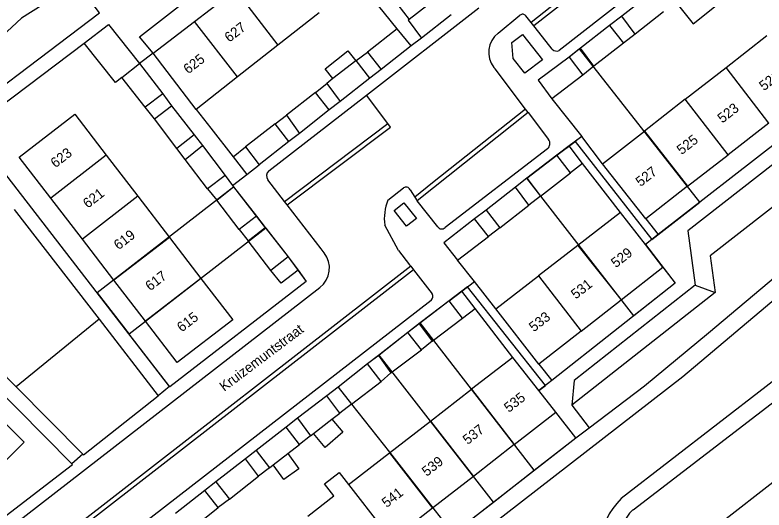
# Model space of a CAD drawing. Extents: x 194485 to 197793, y 468269 to 470822.
# Drawn here: x 196318.7 to 196408.9, y 470180.1 to 470239.7 of the extents above; entities that cross this region are included whole.
import ezdxf

# ---------------------------------------------------------------- set-up
doc = ezdxf.new("R2010")
doc.units = 0
for name, color, linetype in [('BGT grensvlak begroeid terreindeel', 7, 'Continuous'), ('BGT grensvlak begroeid terreindeel LR', 7, 'Continuous'), ('BGT grensvlak gebouwinstallatie plus 1', 7, 'Continuous'), ('BGT grensvlak pand op maaiveld', 7, 'Continuous'), ('BGT grensvlak pand op maaiveld LR', 7, 'Continuous'), ('BGT grensvlak wegdeel', 7, 'Continuous'), ('BGT tekst huisnummerreeks', 7, 'Continuous'), ('BGT tekst openbare ruimte label weg', 7, 'Continuous'), ('GEM grensvlak WOZ_BRK percelen', 7, 'Continuous')]:
    doc.layers.add(name, color=color, linetype=linetype)

msp = doc.modelspace()

# ---------------------------------------------------------------- linework, layer by layer
at = {"layer": 'BGT grensvlak begroeid terreindeel'}
for p, q in [((196400.66, 470207.178), (196403.057, 470206.289)), ((196328.783, 470203.067), (196318.788, 470194.908)), ((196393.473, 470170.605), (196415.449, 470187.643))]:
    msp.add_line(p, q, dxfattribs=at)
for points in [[(196326.135, 470243.629), (196319.443, 470239.342), (196306.045, 470226.94), (196308.023, 470224.263)], [(196429.375, 470231.693), (196402.461, 470210.708), (196403.057, 470206.289)]]:
    msp.add_lwpolyline(points, dxfattribs=at)
at = {"layer": 'BGT grensvlak begroeid terreindeel LR'}
msp.add_line((196403.057, 470206.289), (196385.779, 470192.689), dxfattribs=at)
at = {"layer": 'BGT grensvlak gebouwinstallatie plus 1'}
for p, q in [((196363.022, 470243.283), (196366.17, 470239.184)), ((196364.724, 470238.056), (196361.487, 470242.074)), ((196391.786, 470239.602), (196390.316, 470238.456)), ((196367.637, 470236.948), (196366.427, 470236.003)), ((196393.397, 470237.427), (196392.019, 470236.332)), ((196356.053, 470233.243), (196358.792, 470235.407)), ((196358.792, 470235.407), (196359.74, 470234.208)), ((196359.782, 470234.241), (196361.134, 470235.272)), ((196386.801, 470235.719), (196385.439, 470234.658)), ((196356.987, 470232.061), (196356.053, 470233.243)), ((196388.443, 470233.549), (196387.116, 470232.48)), ((196362.791, 470233.162), (196361.443, 470232.109)), ((196354.891, 470230.376), (196356.23, 470231.471)), ((196336.459, 470230.25), (196337.533, 470228.801)), ((196357.84, 470229.293), (196356.545, 470228.282)), ((196335.469, 470227.22), (196334.332, 470228.618)), ((196350, 470226.6), (196351.365, 470227.644)), ((196340.254, 470225.304), (196341.238, 470224.007)), ((196352.938, 470225.463), (196351.66, 470224.465)), ((196339.161, 470222.312), (196338.152, 470223.647)), ((196344.938, 470222.64), (196346.448, 470223.829)), ((196385.447, 470223.948), (196383.954, 470222.842)), ((196387.077, 470221.841), (196385.447, 470223.948)), ((196344.938, 470222.64), (196346.59, 470220.518)), ((196387.077, 470221.841), (196385.605, 470220.702)), ((196343.997, 470220.371), (196344.873, 470219.201)), ((196380.332, 470220.05), (196378.97, 470218.968)), ((196341.869, 470218.777), (196342.981, 470217.417)), ((196344.873, 470219.201), (196345.007, 470219.023)), ((196381.996, 470217.91), (196380.608, 470216.828)), ((196375.45, 470216.226), (196374.063, 470215.17)), ((196347.766, 470215.489), (196348.826, 470214.128)), ((196345.677, 470213.87), (196346.75, 470212.522)), ((196377.088, 470214.073), (196375.714, 470213.017)), ((196351.573, 470210.568), (196352.777, 470208.956)), ((196350.749, 470207.414), (196349.509, 470208.936)), ((196352.777, 470208.956), (196350.749, 470207.414)), ((196370.987, 470205.271), (196372.514, 470206.445)), ((196374.122, 470204.355), (196372.514, 470206.445)), ((196372.613, 470203.194), (196374.122, 470204.355)), ((196367.365, 470202.504), (196366.016, 470201.46)), ((196368.939, 470200.402), (196367.642, 470199.383)), ((196362.483, 470198.693), (196361.147, 470197.687)), ((196363.968, 470196.591), (196362.798, 470195.572)), ((196357.601, 470194.869), (196356.24, 470193.825)), ((196359.214, 470192.817), (196357.814, 470191.736)), ((196352.695, 470191.121), (196351.333, 470190.039)), ((196356.865, 470191.003), (196358.187, 470189.44)), ((196354.295, 470189.019), (196352.933, 470187.963)), ((196356.034, 470187.618), (196354.629, 470189.277)), ((196358.187, 470189.44), (196356.034, 470187.618)), ((196347.736, 470187.234), (196346.426, 470186.241)), ((196351.552, 470186.886), (196352.873, 470185.049)), ((196351.045, 470183.734), (196349.775, 470185.501)), ((196349.336, 470185.158), (196348.026, 470184.139)), ((196352.873, 470185.049), (196351.045, 470183.734)), ((196342.867, 470183.474), (196341.531, 470182.43)), ((196344.493, 470181.371), (196343.157, 470180.353))]:
    msp.add_line(p, q, dxfattribs=at)
for points in [[(196398.317, 470241.289), (196400.383, 470238.685), (196403.776, 470241.379), (196401.777, 470243.897)], [(196326.998, 470236.354), (196329.945, 470238.579), (196333.662, 470233.899)], [(196331.521, 470232.191), (196330.752, 470231.578), (196326.998, 470236.354)], [(196346.59, 470220.518), (196346.597, 470220.509), (196348.076, 470221.665)]]:
    msp.add_lwpolyline(points, dxfattribs=at)
at = {"layer": 'BGT grensvlak pand op maaiveld'}
for p, q in [((196340.282, 470238.949), (196345.234, 470242.762)), ((196395.177, 470242.243), (196391.786, 470239.602)), ((196369.526, 470241.831), (196366.17, 470239.184)), ((196355.305, 470239.998), (196350.351, 470236.103)), ((196371.229, 470239.755), (196367.637, 470236.948)), ((196393.397, 470237.427), (196391.786, 470239.602)), ((196396.809, 470240.108), (196393.397, 470237.427)), ((196335.331, 470235.136), (196340.282, 470238.949)), ((196364.724, 470238.056), (196361.134, 470235.272)), ((196366.427, 470236.003), (196364.724, 470238.056)), ((196390.316, 470238.456), (196386.801, 470235.719)), ((196390.316, 470238.456), (196392.019, 470236.332)), ((196404.361, 470233.421), (196409.281, 470237.259)), ((196350.351, 470236.103), (196345.465, 470232.261)), ((196366.427, 470236.003), (196362.791, 470233.162)), ((196392.019, 470236.332), (196388.443, 470233.549)), ((196340.492, 470228.351), (196335.331, 470235.136)), ((196361.134, 470235.272), (196362.791, 470233.162)), ((196388.443, 470233.549), (196386.801, 470235.719)), ((196359.74, 470234.208), (196356.987, 470232.061)), ((196359.782, 470234.241), (196359.74, 470234.208)), ((196361.443, 470232.109), (196359.782, 470234.241)), ((196385.439, 470234.658), (196387.116, 470232.48)), ((196331.521, 470232.191), (196333.662, 470233.899)), ((196333.662, 470233.899), (196336.459, 470230.25)), ((196399.44, 470229.583), (196404.361, 470233.421)), ((196387.116, 470232.48), (196383.378, 470229.624)), ((196334.332, 470228.618), (196331.521, 470232.191)), ((196345.465, 470232.261), (196340.492, 470228.351)), ((196356.987, 470232.061), (196356.23, 470231.471)), ((196356.23, 470231.471), (196357.84, 470229.293)), ((196361.443, 470232.109), (196357.84, 470229.293)), ((196336.459, 470230.25), (196334.332, 470228.618)), ((196354.891, 470230.376), (196351.365, 470227.644)), ((196356.545, 470228.282), (196354.891, 470230.376)), ((196335.469, 470227.22), (196337.533, 470228.801)), ((196337.533, 470228.801), (196340.254, 470225.304)), ((196399.44, 470229.583), (196394.525, 470225.75)), ((196356.545, 470228.282), (196352.938, 470225.463)), ((196338.152, 470223.647), (196335.469, 470227.22)), ((196351.365, 470227.644), (196352.938, 470225.463)), ((196350, 470226.6), (196346.448, 470223.829)), ((196351.66, 470224.465), (196350, 470226.6)), ((196409.539, 470226.701), (196404.61, 470222.874)), ((196340.254, 470225.304), (196338.152, 470223.647)), ((196389.474, 470221.81), (196394.525, 470225.75)), ((196351.66, 470224.465), (196348.076, 470221.665)), ((196339.161, 470222.312), (196341.238, 470224.007)), ((196341.238, 470224.007), (196343.997, 470220.371)), ((196346.448, 470223.829), (196348.076, 470221.665)), ((196329.663, 470222.824), (196333.467, 470217.877)), ((196383.954, 470222.842), (196380.332, 470220.05)), ((196385.605, 470220.702), (196383.954, 470222.842)), ((196399.724, 470219.082), (196404.61, 470222.874)), ((196341.869, 470218.777), (196339.161, 470222.312)), ((196394.697, 470215.179), (196389.474, 470221.81)), ((196381.996, 470217.91), (196385.605, 470220.702)), ((196343.997, 470220.371), (196341.869, 470218.777)), ((196380.332, 470220.05), (196381.996, 470217.91)), ((196342.981, 470217.417), (196345.007, 470219.023)), ((196345.007, 470219.023), (196347.766, 470215.489)), ((196378.97, 470218.968), (196375.45, 470216.226)), ((196380.608, 470216.828), (196378.97, 470218.968)), ((196399.724, 470219.082), (196394.697, 470215.179)), ((196333.467, 470217.877), (196337.271, 470212.931)), ((196326.778, 470212.698), (196322.972, 470217.643)), ((196345.677, 470213.87), (196342.981, 470217.417)), ((196375.45, 470216.226), (196377.088, 470214.073)), ((196377.088, 470214.073), (196380.608, 470216.828)), ((196347.766, 470215.489), (196345.677, 470213.87)), ((196375.714, 470213.017), (196374.063, 470215.17)), ((196391.644, 470215.937), (196386.482, 470211.945)), ((196394.644, 470212.059), (196391.644, 470215.937)), ((196346.75, 470212.522), (196348.826, 470214.128)), ((196348.826, 470214.128), (196351.573, 470210.568)), ((196330.584, 470207.754), (196326.778, 470212.698)), ((196337.271, 470212.931), (196341.075, 470207.984)), ((196349.509, 470208.936), (196346.75, 470212.522)), ((196372.014, 470210.162), (196375.714, 470213.017)), ((196386.482, 470211.945), (196381.775, 470208.305)), ((196396.76, 470209.322), (196394.644, 470212.059)), ((196351.573, 470210.568), (196349.509, 470208.936)), ((196391.741, 470205.399), (196396.76, 470209.322)), ((196376.615, 470204.315), (196381.775, 470208.305)), ((196334.39, 470202.809), (196330.584, 470207.754)), ((196370.987, 470205.271), (196367.365, 470202.504)), ((196372.613, 470203.194), (196370.987, 470205.271)), ((196386.917, 470201.63), (196391.741, 470205.399)), ((196381.807, 470197.636), (196376.615, 470204.315)), ((196368.939, 470200.402), (196372.613, 470203.194)), ((196367.365, 470202.504), (196368.939, 470200.402)), ((196386.917, 470201.63), (196381.807, 470197.636)), ((196366.016, 470201.46), (196362.483, 470198.693)), ((196367.642, 470199.383), (196366.016, 470201.46)), ((196363.968, 470196.591), (196367.642, 470199.383)), ((196362.483, 470198.693), (196363.968, 470196.591)), ((196378.652, 470198.467), (196373.689, 470194.62)), ((196381.809, 470194.463), (196378.652, 470198.467)), ((196361.147, 470197.687), (196357.601, 470194.869)), ((196362.798, 470195.572), (196361.147, 470197.687)), ((196359.214, 470192.817), (196362.798, 470195.572)), ((196357.601, 470194.869), (196359.214, 470192.817)), ((196368.73, 470190.775), (196373.689, 470194.62)), ((196383.857, 470191.865), (196381.809, 470194.463)), ((196356.24, 470193.825), (196352.695, 470191.121)), ((196357.814, 470191.736), (196356.24, 470193.825)), ((196356.865, 470191.003), (196357.814, 470191.736)), ((196378.84, 470187.961), (196383.857, 470191.865)), ((196352.695, 470191.121), (196354.295, 470189.019)), ((196354.629, 470189.277), (196356.865, 470191.003)), ((196363.799, 470186.952), (196368.73, 470190.775)), ((196351.333, 470190.039), (196347.736, 470187.234)), ((196352.933, 470187.963), (196351.333, 470190.039)), ((196354.295, 470189.019), (196354.629, 470189.277)), ((196347.736, 470187.234), (196349.336, 470185.158)), ((196351.552, 470186.886), (196352.933, 470187.963)), ((196378.84, 470187.961), (196373.907, 470184.123)), ((196349.775, 470185.501), (196351.552, 470186.886)), ((196359.169, 470183.363), (196363.799, 470186.952)), ((196346.426, 470186.241), (196342.867, 470183.474)), ((196348.026, 470184.139), (196346.426, 470186.241)), ((196349.336, 470185.158), (196349.775, 470185.501)), ((196355.975, 470183.219), (196357.737, 470184.586)), ((196357.737, 470184.586), (196358.867, 470183.129)), ((196344.493, 470181.371), (196348.026, 470184.139)), ((196373.907, 470184.123), (196368.983, 470180.291)), ((196342.867, 470183.474), (196344.493, 470181.371)), ((196357.104, 470181.762), (196355.975, 470183.219)), ((196358.867, 470183.129), (196359.169, 470183.363)), ((196341.531, 470182.43), (196337.998, 470179.637)), ((196343.157, 470180.353), (196341.531, 470182.43)), ((196353.935, 470179.306), (196357.104, 470181.762)), ((196339.598, 470177.547), (196343.157, 470180.353)), ((196368.983, 470180.291), (196364.058, 470176.458))]:
    msp.add_line(p, q, dxfattribs=at)
for points in [[(196366.17, 470239.184), (196366.063, 470239.1), (196367.637, 470236.948)], [(196385.439, 470234.658), (196381.726, 470231.859), (196383.378, 470229.624)], [(196322.972, 470217.643), (196319.166, 470222.588), (196325.859, 470227.77), (196329.663, 470222.824)], [(196374.063, 470215.17), (196370.351, 470212.277), (196372.014, 470210.162)], [(196341.075, 470207.984), (196344.924, 470202.979), (196338.219, 470197.835), (196334.39, 470202.809)], [(196315.274, 470192.692), (196319.752, 470188.243), (196313.766, 470182.266), (196309.322, 470186.686)]]:
    msp.add_lwpolyline(points, dxfattribs=at)
at = {"layer": 'BGT grensvlak pand op maaiveld LR'}
for p, q in [((196345.234, 470242.762), (196350.351, 470236.103)), ((196345.465, 470232.261), (196340.282, 470238.949)), ((196409.539, 470226.701), (196404.361, 470233.421)), ((196404.61, 470222.874), (196399.44, 470229.583)), ((196394.525, 470225.75), (196399.724, 470219.082)), ((196329.663, 470222.824), (196322.972, 470217.643)), ((196333.467, 470217.877), (196326.778, 470212.698)), ((196337.271, 470212.931), (196330.584, 470207.754)), ((196386.482, 470211.945), (196391.741, 470205.399)), ((196341.075, 470207.984), (196334.39, 470202.809)), ((196381.775, 470208.305), (196386.917, 470201.63)), ((196373.689, 470194.62), (196378.84, 470187.961)), ((196368.73, 470190.775), (196373.907, 470184.123)), ((196363.799, 470186.952), (196368.983, 470180.291)), ((196358.867, 470183.129), (196364.058, 470176.458))]:
    msp.add_line(p, q, dxfattribs=at)
at = {"layer": 'BGT grensvlak wegdeel'}
for p, q in [((196405.133, 470257.862), (196380.859, 470238.846)), ((196404.974, 470257.064), (196381.188, 470238.43)), ((196407.077, 470253.296), (196384.265, 470235.449)), ((196361.014, 470230.068), (196374.552, 470240.594)), ((196376.877, 470237.559), (196379.528, 470239.715)), ((196380.859, 470238.846), (196380.236, 470239.636)), ((196381.188, 470238.43), (196380.859, 470238.846)), ((196381.353, 470238.22), (196381.188, 470238.43)), ((196383.424, 470235.595), (196381.353, 470238.22)), ((196425.845, 470236.388), (196396.199, 470213.272)), ((196335.331, 470235.136), (196333.662, 470233.899)), ((196376.525, 470233.226), (196376.379, 470233.418)), ((196380.197, 470228.387), (196376.525, 470233.226)), ((196349.263, 470220.931), (196361.014, 470230.068)), ((196363.589, 470226.653), (196361.014, 470230.068)), ((196383.378, 470229.624), (196386.972, 470225.079)), ((196380.518, 470227.965), (196367.139, 470217.33)), ((196380.518, 470227.965), (196380.197, 470228.387)), ((196380.518, 470227.965), (196382.979, 470224.723)), ((196351.147, 470217.27), (196363.589, 470226.653)), ((196386.972, 470225.079), (196385.447, 470223.948)), ((196389.474, 470221.81), (196386.972, 470225.079)), ((196382.83, 470223.606), (196370.505, 470214.112)), ((196391.644, 470215.937), (196387.077, 470221.841)), ((196344.873, 470219.201), (196346.59, 470220.518)), ((196351.147, 470217.27), (196349.13, 470219.881)), ((196363.613, 470217.418), (196365.487, 470218.897)), ((196366.279, 470218.659), (196366.85, 470217.777)), ((196351.471, 470216.851), (196351.147, 470217.27)), ((196366.85, 470217.777), (196367.139, 470217.33)), ((196369.613, 470214.202), (196367.139, 470217.33)), ((196318.557, 470216.288), (196328.783, 470203.067)), ((196355.571, 470211.544), (196351.471, 470216.851)), ((196394.697, 470215.179), (196396.199, 470213.272)), ((196364.868, 470211.352), (196363.217, 470214.409)), ((196396.199, 470213.272), (196394.644, 470212.059)), ((196355.932, 470211.077), (196355.571, 470211.544)), ((196374.044, 470207.623), (196372.014, 470210.162)), ((196366.351, 470209.445), (196326.245, 470178.285)), ((196366.677, 470209.027), (196327.008, 470178.207)), ((196366.351, 470209.445), (196366.677, 470209.027)), ((196366.677, 470209.027), (196368.948, 470206.108)), ((196372.514, 470206.445), (196374.044, 470207.623)), ((196376.615, 470204.315), (196374.044, 470207.623)), ((196318.788, 470194.908), (196307.65, 470206.134)), ((196308.718, 470170.706), (196355.395, 470206.871)), ((196368.833, 470205.332), (196329.955, 470175.23)), ((196378.652, 470198.467), (196374.122, 470204.355)), ((196328.783, 470203.067), (196335.915, 470193.847)), ((196381.807, 470197.636), (196383.35, 470195.676)), ((196383.35, 470195.676), (196381.809, 470194.463)), ((196326.849, 470186.784), (196318.788, 470194.908)), ((196337.292, 470194.936), (196335.915, 470193.847)), ((196393.149, 470180.099), (196410.849, 470193.686)), ((196385.779, 470192.689), (196387.87, 470189.974)), ((196386.261, 470188.759), (196383.857, 470191.865)), ((196386.261, 470188.759), (196387.87, 470189.974)), ((196326.849, 470186.784), (196325.495, 470185.641))]:
    msp.add_line(p, q, dxfattribs=at)
for points in [[(196335.331, 470235.136), (196333.66, 470237.096), (196363.337, 470260.261)], [(196308.023, 470224.263), (196328.862, 470239.992), (196326.135, 470243.629)], [(196378.547, 470236.413), (196379.842, 470237.39), (196382.259, 470234.327), (196380.103, 470232.702), (196378.692, 470234.49), (196378.547, 470236.413)], [(196337.292, 470194.936), (196317.15, 470221.033), (196313.313, 470226.022), (196326.998, 470236.354)], [(196429.375, 470231.693), (196427.952, 470233.609), (196426.957, 470234.949), (196399.751, 470213.735), (196400.66, 470207.178)], [(196353.668, 470160.664), (196357.968, 470164.112), (196362.112, 470167.422), (196399.155, 470196.149), (196439.033, 470229.762)], [(196340.492, 470228.351), (196342.257, 470226.084), (196344.938, 470222.64)], [(196380.197, 470228.387), (196368.996, 470219.483), (196366.85, 470217.777)], [(196387.87, 470189.974), (196394.544, 470195.014), (196402.236, 470201.44), (196432.793, 470227.09)], [(196351.471, 470216.851), (196363.908, 470226.23), (196363.589, 470226.653)], [(196444.985, 470222.952), (196409.184, 470194.968), (196391.724, 470181.44)], [(196364.361, 470216.166), (196365.545, 470217.089), (196367.034, 470215.206), (196365.85, 470214.284), (196364.361, 470216.166)], [(196325.495, 470185.641), (196299.332, 470212.064), (196297.547, 470213.795), (196282.786, 470198.817)], [(196364.868, 470211.352), (196366.212, 470209.624), (196366.351, 470209.445)], [(196352.777, 470208.956), (196353.772, 470207.625), (196337.318, 470194.903), (196337.292, 470194.936)], [(196396.76, 470209.322), (196398.246, 470207.401), (196383.35, 470195.676)], [(196400.66, 470207.178), (196386.041, 470195.67), (196385.779, 470192.689)], [(196326.849, 470186.784), (196326.91, 470186.722), (196335.915, 470193.847)], [(196356.702, 470165.873), (196361.668, 470169.626), (196366.565, 470173.418), (196386.261, 470188.759)], [(196306.687, 470175.167), (196309.027, 470172.854), (196325.571, 470185.564), (196325.495, 470185.641)]]:
    msp.add_lwpolyline(points, dxfattribs=at)
for centre, radius, start, end in [((196379.843, 470239.327), 0.5, 38.19409, 129.07224), ((196378.77, 470235.231), 3, 129.11002, 217.17497), ((196383.959, 470236.179), 0.792, 227.53589, 292.767), ((196382.34, 470224.24), 0.801, 307.72692, 37.07707), ((196349.725, 470220.339), 0.751, 127.97017, 217.59179), ((196365.787, 470218.46), 0.531, 22.08186, 124.46657), ((196369.225, 470215.149), 6.053, 157.98423, 187.0211), ((196370.096, 470214.523), 0.58, 213.60747, 314.8696), ((196353.558, 470209.243), 3, 307.75829, 37.68999), ((196368.308, 470205.806), 0.707, 317.89022, 25.25049), ((196397.358, 470175.544), 8.155, 133.69737, 219.07563), ((196397.486, 470175.595), 6.253, 133.9204, 216.57767)]:
    msp.add_arc(centre, radius, start, end, dxfattribs=at)
at = {"layer": 'GEM grensvlak WOZ_BRK percelen'}
for p, q in [((196386.186, 470224.496), (196395.422, 470212.665)), ((196348.895, 470214.038), (196332.403, 470201.271)), ((196381.245, 470184.852), (196367.507, 470202.612)), ((196376.323, 470181.019), (196362.536, 470198.734)), ((196376.323, 470181.019), (196381.245, 470184.852))]:
    msp.add_line(p, q, dxfattribs=at)
for points in [[(196395.422, 470212.665), (196401.222, 470217.188), (196386.694, 470235.635), (196385.439, 470234.658), (196381.726, 470231.859), (196383.378, 470229.624), (196386.972, 470225.079), (196386.186, 470224.496)], [(196395.422, 470212.665), (196394.644, 470212.059), (196398.246, 470207.401), (196393.262, 470203.478), (196380.333, 470220.049), (196383.954, 470222.842), (196386.186, 470224.496)], [(196348.895, 470214.038), (196345.02, 470219.011), (196328.552, 470206.259), (196332.403, 470201.271)], [(196348.895, 470214.038), (196351.573, 470210.568), (196353.772, 470207.625), (196337.318, 470194.903), (196332.403, 470201.271)], [(196381.245, 470184.852), (196386.261, 470188.759), (196383.857, 470191.865), (196381.809, 470194.463), (196382.594, 470195.081), (196373.212, 470206.982), (196370.987, 470205.271), (196367.507, 470202.612)], [(196367.507, 470202.612), (196366.016, 470201.46), (196362.536, 470198.734)], [(196362.536, 470198.734), (196361.147, 470197.687), (196357.601, 470194.869), (196359.214, 470192.817), (196363.813, 470187.038), (196371.45, 470177.223), (196376.323, 470181.019)]]:
    msp.add_lwpolyline(points, dxfattribs=at)

# ---------------------------------------------------------------- texts
at = {"layer": 'BGT tekst huisnummerreeks'}
for s, rotation, p in [('627', 37.6, (196344.487, 470236.381)), ('625', 37.6, (196339.532, 470232.565)), ('521', 37.8, (196408.936, 470230.538)), ('523', 37.8, (196403.914, 470226.639)), ('525', 37.8, (196399.004, 470222.828)), ('623', 37.6, (196323.528, 470221.25)), ('527', 37.8, (196394.05, 470218.982)), ('621', 37.6, (196327.426, 470216.376)), ('619', 37.6, (196331.139, 470211.36)), ('529', 38, (196391.084, 470209.201)), ('617', 37.6, (196334.946, 470206.416)), ('531', 38, (196386.255, 470205.428)), ('615', 37.6, (196338.759, 470201.454)), ('533', 38, (196381.197, 470201.475)), ('535', 37.9, (196378.184, 470191.758)), ('537', 37.9, (196373.212, 470187.89)), ('539', 37.9, (196368.283, 470184.055)), ('541', 37.9, (196363.451, 470180.293))]:
    msp.add_text(s, height=1.2, rotation=rotation, dxfattribs=at).set_placement(p)
at = {"layer": 'BGT tekst openbare ruimte label weg'}
msp.add_text('Kruizemuntstraat', height=1.2, rotation=37, dxfattribs=at).set_placement((196343.872, 470194.309))

doc.saveas('drawing.dxf')
